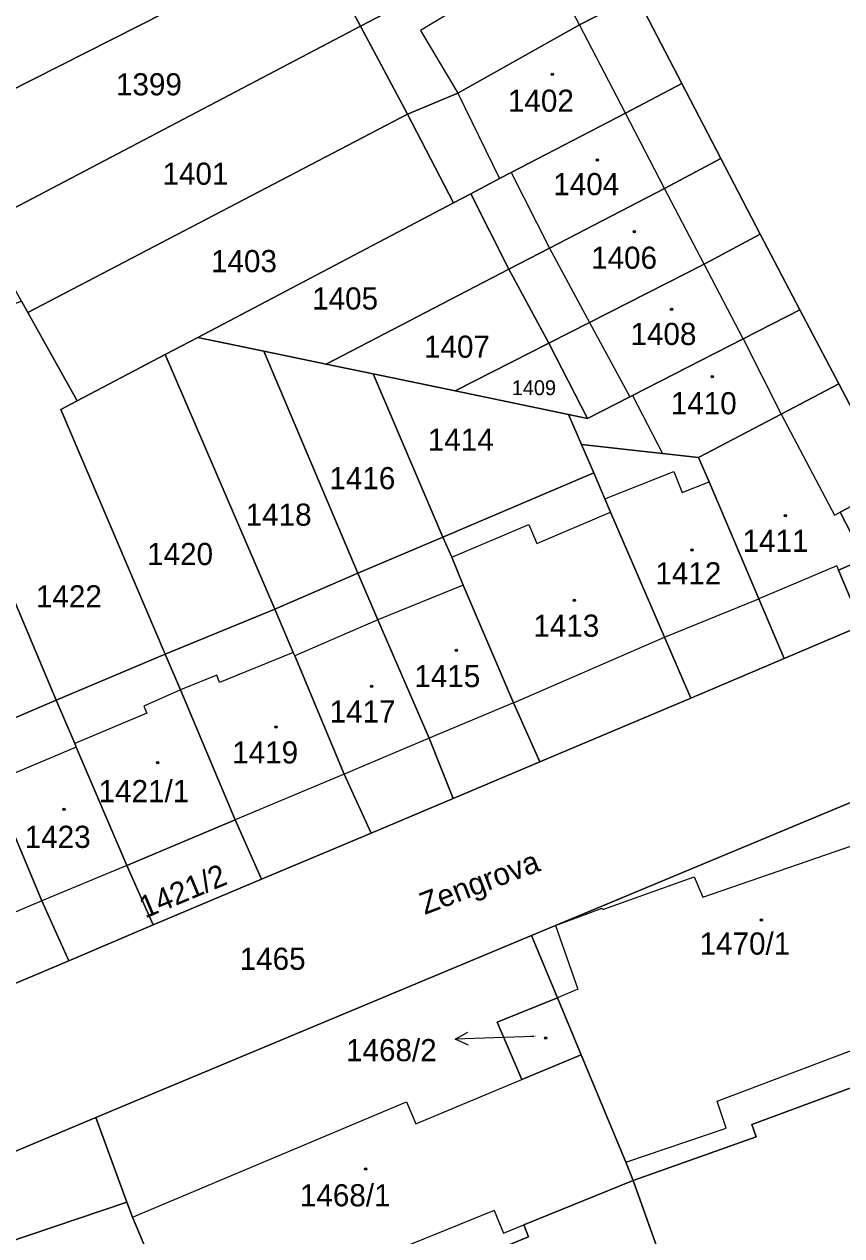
# Model space of a CAD drawing. Extents: x -596233 to -595156, y -1161235 to -1159375.
# Drawn here: x -595969.1 to -595906.4, y -1160782.1 to -1160689.1 of the extents above; entities that cross this region are included whole.
import ezdxf

# ---------------------------------------------------------------- set-up
doc = ezdxf.new("R2010")
doc.units = 0
for name, color, linetype in [('KN_CAR_KR', 7, 'Continuous'), ('KN_KULTURY', 7, 'Continuous'), ('KN_PARC_CIS_POM', 7, 'Continuous'), ('KN_PARC_CIS_POZ', 7, 'Continuous'), ('KN_PARC_CIS_STAV', 7, 'Continuous'), ('KN_PARC_PLOCHA', 7, 'Continuous'), ('KN_ULICE', 7, 'Continuous'), ('PARC_C_SIPKA', 7, 'Continuous'), ('parcely_l', 7, 'Continuous')]:
    doc.layers.add(name, color=color, linetype=linetype)

msp = doc.modelspace()

# ---------------------------------------------------------------- linework, layer by layer
at = {"layer": 'KN_CAR_KR'}
for points in [[(-595926.5, -1160689.12), (-595930.06, -1160682.29)], [(-595935.99, -1160687.94), (-595938.69, -1160689.55)], [(-595922.96, -1160695.91), (-595926.5, -1160689.12)], [(-595938.69, -1160689.55), (-595935.82, -1160694.38)], [(-595935.82, -1160694.38), (-595932.62, -1160700.92)], [(-595919.96, -1160701.68), (-595922.96, -1160695.91)], [(-595931.73, -1160700.46), (-595928.79, -1160706.27)], [(-595916.92, -1160707.5), (-595919.96, -1160701.68)], [(-595928.79, -1160706.27), (-595925.73, -1160711.98)], [(-595913.93, -1160713.23), (-595916.92, -1160707.5)], [(-595925.73, -1160711.98), (-595922.63, -1160717.67)], [(-595913.93, -1160713.23), (-595911.03, -1160719.01)], [(-595922.43, -1160717.57), (-595920.13, -1160722.02)], [(-595911.03, -1160719.01), (-595906.93, -1160726.75)], [(-595924.54, -1160725.5), (-595919.25, -1160723.41)], [(-595919.25, -1160723.41), (-595918.61, -1160725.01)], [(-595918.61, -1160725.01), (-595916.55, -1160724.2)], [(-595929.76, -1160728.93), (-595924.1, -1160726.52)], [(-595906.93, -1160726.75), (-595906.49, -1160726.52)], [(-595936.27, -1160729.98), (-595930.38, -1160727.47)], [(-595930.38, -1160727.47), (-595929.76, -1160728.93)], [(-595906.76, -1160730.64), (-595912.73, -1160733.17)], [(-595906.76, -1160730.64), (-595906.62, -1160730.98)], [(-595935.4, -1160732.13), (-595941.97, -1160734.8)], [(-595919.97, -1160736.13), (-595912.73, -1160733.17)], [(-595941.97, -1160734.8), (-595948.32, -1160737.57)], [(-595931.55, -1160741.16), (-595919.97, -1160736.13)], [(-595948.44, -1160737.29), (-595954.1, -1160739.6)], [(-595954.32, -1160739.05), (-595957.09, -1160740.18)], [(-595954.1, -1160739.6), (-595954.32, -1160739.05)], [(-595957.09, -1160740.18), (-595959.9, -1160741.42)], [(-595959.9, -1160741.42), (-595959.67, -1160741.96)], [(-595931.55, -1160741.16), (-595938.03, -1160743.88)], [(-595959.67, -1160741.96), (-595965.21, -1160744.29)], [(-595938.03, -1160743.88), (-595944.55, -1160746.63)], [(-595965.09, -1160744.57), (-595971.55, -1160747.28)], [(-595944.55, -1160746.63), (-595952.9, -1160750.14)], [(-595917.03, -1160756.07), (-595904.66, -1160751.81)], [(-595961.22, -1160753.64), (-595967.72, -1160756.37)], [(-595924.71, -1160757.02), (-595917.68, -1160754.51)], [(-595917.68, -1160754.51), (-595917.03, -1160756.07)], [(-595967.72, -1160756.37), (-595974.12, -1160759.07)], [(-595928.33, -1160758.26), (-595924.75, -1160756.92)], [(-595924.75, -1160756.92), (-595924.71, -1160757.02)], [(-595928.33, -1160758.26), (-595926.61, -1160763.14)], [(-595926.61, -1160763.14), (-595928.18, -1160763.8)], [(-595915.94, -1160771.73), (-595902.53, -1160766.67)], [(-595939.04, -1160773.48), (-595930.91, -1160770.07)], [(-595960.79, -1160780.65), (-595939.75, -1160771.79)], [(-595939.75, -1160771.79), (-595939.04, -1160773.48)], [(-595915.23, -1160773.82), (-595915.94, -1160771.73)], [(-595922.94, -1160776.43), (-595915.23, -1160773.82)], [(-595933.04, -1160780.12), (-595956.91, -1160789.82)], [(-595933.04, -1160780.12), (-595932.33, -1160781.87)], [(-595932.33, -1160781.87), (-595930.77, -1160781.24)]]:
    msp.add_lwpolyline(points, dxfattribs=at)
at = {"layer": 'KN_KULTURY'}
for centre, radius in [((-595928.58, -1160692.92), 0.09), ((-595928.58, -1160692.92), 0.0398), ((-595925.13, -1160699.5), 0.09), ((-595925.13, -1160699.5), 0.0398), ((-595922.28, -1160704.99), 0.09), ((-595922.28, -1160704.99), 0.0398), ((-595919.43, -1160710.96), 0.09), ((-595919.43, -1160710.96), 0.0398), ((-595916.31, -1160716.14), 0.09), ((-595916.31, -1160716.14), 0.0398), ((-595910.69, -1160726.79), 0.09), ((-595910.69, -1160726.79), 0.0398), ((-595917.87, -1160729.44), 0.09), ((-595917.87, -1160729.44), 0.0398), ((-595926.89, -1160733.3), 0.09), ((-595926.89, -1160733.3), 0.0398), ((-595935.93, -1160737.13), 0.09), ((-595935.93, -1160737.13), 0.0398), ((-595942.44, -1160739.91), 0.09), ((-595942.44, -1160739.91), 0.0398), ((-595949.76, -1160743.03), 0.09), ((-595949.76, -1160743.03), 0.0398), ((-595958.84, -1160745.75), 0.09), ((-595958.84, -1160745.75), 0.0398), ((-595966.03, -1160749.34), 0.09), ((-595966.03, -1160749.34), 0.0398), ((-595912.53, -1160757.84), 0.09), ((-595912.53, -1160757.84), 0.0398), ((-595929.09, -1160766.88), 0.09), ((-595929.09, -1160766.88), 0.0398), ((-595942.89, -1160776.94), 0.09), ((-595942.89, -1160776.94), 0.0398)]:
    msp.add_circle(centre, radius, dxfattribs=at)
at = {"layer": 'KN_PARC_PLOCHA'}
for points in [[(-595948.11, -1160683), (-595976.52, -1160697.42), (-595978.29, -1160694.27), (-595982.34, -1160687.03), (-595953.49, -1160672.31)], [(-595925.71, -1160680.03), (-595930.06, -1160682.29), (-595937.14, -1160686.01), (-595943.3, -1160689.24), (-595946.95, -1160682.4), (-595944.71, -1160681.25), (-595943.24, -1160680.49), (-595933.59, -1160675.52), (-595929.22, -1160673.3)], [(-595922.15, -1160686.88), (-595926.5, -1160689.12), (-595935.82, -1160694.38), (-595939.69, -1160695.99), (-595943.3, -1160689.24), (-595937.14, -1160686.01), (-595930.06, -1160682.29), (-595925.71, -1160680.03)], [(-595943.3, -1160689.24), (-595972.52, -1160704.58), (-595973.87, -1160702.17), (-595976.52, -1160697.42), (-595948.11, -1160683), (-595946.95, -1160682.4)], [(-595918.63, -1160693.63), (-595922.96, -1160695.91), (-595931.73, -1160700.46), (-595932.62, -1160700.92), (-595934.83, -1160702.09), (-595936.15, -1160702.78), (-595939.69, -1160695.99), (-595935.82, -1160694.38), (-595926.5, -1160689.12), (-595922.15, -1160686.88)], [(-595939.69, -1160695.99), (-595968.8, -1160711.21), (-595969.29, -1160710.34), (-595972.52, -1160704.58), (-595943.3, -1160689.24)], [(-595915.64, -1160699.39), (-595919.96, -1160701.68), (-595928.79, -1160706.27), (-595931.9, -1160707.88), (-595934.83, -1160702.09), (-595932.62, -1160700.92), (-595931.73, -1160700.46), (-595922.96, -1160695.91), (-595918.63, -1160693.63)], [(-595936.15, -1160702.78), (-595955.77, -1160713.12), (-595958.27, -1160714.44), (-595965.01, -1160717.99), (-595968.8, -1160711.21), (-595939.69, -1160695.99)], [(-595912.62, -1160705.19), (-595916.92, -1160707.5), (-595925.73, -1160711.98), (-595928.85, -1160713.57), (-595931.9, -1160707.88), (-595928.79, -1160706.27), (-595919.96, -1160701.68), (-595915.64, -1160699.39)], [(-595931.9, -1160707.88), (-595945.91, -1160715.17), (-595950.69, -1160714.17), (-595955.77, -1160713.12), (-595936.15, -1160702.78), (-595934.83, -1160702.09)], [(-595909.59, -1160710.99), (-595913.93, -1160713.23), (-595922.43, -1160717.57), (-595922.63, -1160717.67), (-595925.87, -1160719.33), (-595928.85, -1160713.57), (-595925.73, -1160711.98), (-595916.92, -1160707.5), (-595912.62, -1160705.19)], [(-595928.85, -1160713.57), (-595936.02, -1160717.22), (-595942.32, -1160715.91), (-595945.91, -1160715.17), (-595931.9, -1160707.88)], [(-595968.8, -1160711.21), (-595965.01, -1160717.99), (-595966.28, -1160718.66), (-595958.27, -1160737.42), (-595966.63, -1160740.96), (-595974.25, -1160722.87), (-595973.96, -1160722.77), (-595977.9, -1160713.44), (-595969.29, -1160710.34)], [(-595906.6, -1160716.68), (-595911.03, -1160719.01), (-595917.35, -1160722.33), (-595920.13, -1160722.02), (-595926.33, -1160721.33), (-595927.32, -1160719.03), (-595925.87, -1160719.33), (-595922.63, -1160717.67), (-595922.43, -1160717.57), (-595913.93, -1160713.23), (-595909.59, -1160710.99)], [(-595950.69, -1160714.17), (-595943.49, -1160731.21), (-595949.87, -1160733.97), (-595958.27, -1160714.44), (-595955.77, -1160713.12)], [(-595925.87, -1160719.33), (-595927.32, -1160719.03), (-595936.02, -1160717.22), (-595928.85, -1160713.57)], [(-595949.87, -1160733.97), (-595958.27, -1160737.42), (-595966.28, -1160718.66), (-595965.01, -1160717.99), (-595958.27, -1160714.44)], [(-595945.91, -1160715.17), (-595942.32, -1160715.91), (-595936.97, -1160728.44), (-595943.49, -1160731.21), (-595950.69, -1160714.17)], [(-595936.02, -1160717.22), (-595927.32, -1160719.03), (-595926.33, -1160721.33), (-595925.39, -1160723.52), (-595936.97, -1160728.44), (-595942.32, -1160715.91)], [(-595902.52, -1160724.43), (-595906.49, -1160726.52), (-595904.64, -1160730.11), (-595906.62, -1160730.98), (-595904.82, -1160735.24), (-595910.79, -1160737.77), (-595912.73, -1160733.17), (-595916.55, -1160724.2), (-595917.35, -1160722.33), (-595911.03, -1160719.01), (-595906.6, -1160716.68)], [(-595917.35, -1160722.33), (-595916.55, -1160724.2), (-595912.73, -1160733.17), (-595910.79, -1160737.77), (-595917.96, -1160740.8), (-595919.97, -1160736.13), (-595924.1, -1160726.52), (-595924.54, -1160725.5), (-595925.39, -1160723.52), (-595926.33, -1160721.33), (-595920.13, -1160722.02)], [(-595966.63, -1160740.96), (-595973.06, -1160743.7), (-595980.85, -1160725.21), (-595974.25, -1160722.87)], [(-595917.96, -1160740.8), (-595929.52, -1160745.69), (-595931.55, -1160741.16), (-595935.4, -1160732.13), (-595936.27, -1160729.98), (-595936.97, -1160728.44), (-595925.39, -1160723.52), (-595924.54, -1160725.5), (-595924.1, -1160726.52), (-595919.97, -1160736.13)], [(-595898.29, -1160732.48), (-595904.82, -1160735.24), (-595906.62, -1160730.98), (-595904.64, -1160730.11), (-595906.49, -1160726.52), (-595902.52, -1160724.43)], [(-595929.52, -1160745.69), (-595936.19, -1160748.5), (-595938.03, -1160743.88), (-595941.97, -1160734.8), (-595943.49, -1160731.21), (-595936.97, -1160728.44), (-595936.27, -1160729.98), (-595935.4, -1160732.13), (-595931.55, -1160741.16)], [(-595936.19, -1160748.5), (-595942.47, -1160751.16), (-595944.55, -1160746.63), (-595948.32, -1160737.57), (-595948.44, -1160737.29), (-595949.87, -1160733.97), (-595943.49, -1160731.21), (-595941.97, -1160734.8), (-595938.03, -1160743.88)], [(-595894.08, -1160743.94), (-595902.13, -1160747.3), (-595905.89, -1160748.88), (-595928.33, -1160758.26), (-595930.16, -1160759.02), (-595963.6, -1160772.99), (-595987.78, -1160783.14), (-595999.19, -1160787.88), (-596003.17, -1160776.63), (-595987.14, -1160769.98), (-595980.69, -1160767.3), (-595972.05, -1160763.65), (-595965.67, -1160760.96), (-595959.18, -1160758.21), (-595950.88, -1160754.71), (-595942.47, -1160751.16), (-595936.19, -1160748.5), (-595929.52, -1160745.69), (-595917.96, -1160740.8), (-595910.79, -1160737.77), (-595904.82, -1160735.24), (-595898.29, -1160732.48)], [(-595942.47, -1160751.16), (-595950.88, -1160754.71), (-595952.9, -1160750.14), (-595957.09, -1160740.18), (-595958.27, -1160737.42), (-595949.87, -1160733.97), (-595948.44, -1160737.29), (-595948.32, -1160737.57), (-595944.55, -1160746.63)], [(-595952.9, -1160750.14), (-595961.22, -1160753.64), (-595965.09, -1160744.57), (-595965.21, -1160744.29), (-595966.63, -1160740.96), (-595958.27, -1160737.42), (-595957.09, -1160740.18)], [(-595961.22, -1160753.64), (-595959.18, -1160758.21), (-595965.67, -1160760.96), (-595967.72, -1160756.37), (-595971.55, -1160747.28), (-595973.06, -1160743.7), (-595966.63, -1160740.96), (-595965.21, -1160744.29), (-595965.09, -1160744.57)], [(-595965.67, -1160760.96), (-595972.05, -1160763.65), (-595974.12, -1160759.07), (-595978.01, -1160749.85), (-595978.13, -1160749.57), (-595979.52, -1160746.29), (-595973.06, -1160743.7), (-595971.55, -1160747.28), (-595967.72, -1160756.37)], [(-595895.16, -1160767.01), (-595901.67, -1160769.22), (-595913.26, -1160773.54), (-595912.93, -1160774.48), (-595922.36, -1160777.82), (-595922.94, -1160776.43), (-595926.37, -1160768.17), (-595928.18, -1160763.8), (-595930.16, -1160759.02), (-595928.33, -1160758.26), (-595905.89, -1160748.88), (-595902.13, -1160747.3), (-595902.05, -1160747.49), (-595901.07, -1160750.14), (-595900.44, -1160750.24), (-595899.9, -1160750.84), (-595895.48, -1160763.25), (-595895.54, -1160764.04), (-595896.01, -1160764.61)], [(-595950.88, -1160754.71), (-595959.18, -1160758.21), (-595961.22, -1160753.64), (-595952.9, -1160750.14)], [(-595928.18, -1160763.8), (-595932.8, -1160765.68), (-595930.91, -1160770.07), (-595926.37, -1160768.17), (-595922.94, -1160776.43), (-595922.36, -1160777.82), (-595930.77, -1160781.24), (-595930.39, -1160782.15), (-595931.96, -1160782.79), (-595944.25, -1160788.04), (-595943.1, -1160790.87), (-595950.36, -1160793.88), (-595955.81, -1160792.41), (-595955.9, -1160792.2), (-595956.5, -1160790.8), (-595956.91, -1160789.82), (-595958.79, -1160785.37), (-595959.09, -1160784.67), (-595960.79, -1160780.65), (-595961.21, -1160779.5), (-595963.6, -1160772.99), (-595930.16, -1160759.02)], [(-595926.37, -1160768.17), (-595930.91, -1160770.07), (-595932.8, -1160765.68), (-595928.18, -1160763.8)], [(-595878.69, -1160787.34), (-595888.12, -1160790.71), (-595892.86, -1160792.4), (-595910.85, -1160798.74), (-595914.46, -1160800.01), (-595922.36, -1160777.82), (-595912.93, -1160774.48), (-595913.26, -1160773.54), (-595901.67, -1160769.22), (-595895.16, -1160767.01), (-595886.89, -1160764.21), (-595886.56, -1160765.15)], [(-595961.21, -1160779.5), (-595985.53, -1160787.7), (-595987.44, -1160783.84), (-595987.78, -1160783.14), (-595963.6, -1160772.99)], [(-595914.46, -1160800.01), (-595933.44, -1160806.72), (-595932.81, -1160808.67), (-595948.13, -1160814.03), (-595953.85, -1160797.94), (-595955.81, -1160792.41), (-595950.36, -1160793.88), (-595943.1, -1160790.87), (-595944.25, -1160788.04), (-595931.96, -1160782.79), (-595930.39, -1160782.15), (-595930.77, -1160781.24), (-595922.36, -1160777.82)], [(-595959.09, -1160784.67), (-595967.22, -1160788.1), (-595977.12, -1160790.95), (-595978.04, -1160788.34), (-595982.05, -1160789.76), (-595982.89, -1160788.06), (-595984.87, -1160789.03), (-595985.53, -1160787.7), (-595961.21, -1160779.5), (-595960.79, -1160780.65)]]:
    msp.add_lwpolyline(points, close=True, dxfattribs=at)
msp.add_lwpolyline([(-595906.25, -1160685.05), (-595903.39, -1160690.49), (-595900.49, -1160696.02), (-595894.87, -1160706.72), (-595891.62, -1160712.9), (-595886.91, -1160721.89), (-595884.36, -1160726.74), (-595898.29, -1160732.48), (-595902.52, -1160724.43), (-595906.6, -1160716.68), (-595909.59, -1160710.99), (-595912.62, -1160705.19), (-595915.64, -1160699.39), (-595918.63, -1160693.63), (-595922.15, -1160686.88)], dxfattribs=at)
at = {"layer": 'PARC_C_SIPKA'}
for points in [[(-595935.0133, -1160767.4425), (-595936.0285, -1160766.9742), (-595935.0447, -1160766.443)], [(-595929.98, -1160766.78), (-595933.03, -1160766.88), (-595936.0285, -1160766.9742)]]:
    msp.add_lwpolyline(points, dxfattribs=at)
at = {"layer": 'parcely_l'}
for points in [[(-595925.71, -1160680.03), (-595930.06, -1160682.29), (-595937.14, -1160686.01), (-595943.3, -1160689.24)], [(-595943.3, -1160689.24), (-595946.95, -1160682.4)], [(-595976.52, -1160697.42), (-595948.11, -1160683)], [(-595939.69, -1160695.99), (-595935.82, -1160694.38), (-595926.5, -1160689.12), (-595922.15, -1160686.88)], [(-595918.63, -1160693.63), (-595922.15, -1160686.88)], [(-595943.3, -1160689.24), (-595972.52, -1160704.58)], [(-595939.69, -1160695.99), (-595943.3, -1160689.24)], [(-595934.83, -1160702.09), (-595932.62, -1160700.92), (-595931.73, -1160700.46), (-595922.96, -1160695.91), (-595918.63, -1160693.63)], [(-595915.64, -1160699.39), (-595918.63, -1160693.63)], [(-595968.8, -1160711.21), (-595939.69, -1160695.99)], [(-595936.15, -1160702.78), (-595939.69, -1160695.99)], [(-595915.64, -1160699.39), (-595919.96, -1160701.68), (-595928.79, -1160706.27), (-595931.9, -1160707.88)], [(-595912.62, -1160705.19), (-595915.64, -1160699.39)], [(-595934.83, -1160702.09), (-595936.15, -1160702.78)], [(-595931.9, -1160707.88), (-595934.83, -1160702.09)], [(-595955.77, -1160713.12), (-595936.15, -1160702.78)], [(-595928.85, -1160713.57), (-595925.73, -1160711.98), (-595916.92, -1160707.5), (-595912.62, -1160705.19)], [(-595909.59, -1160710.99), (-595912.62, -1160705.19)], [(-595945.91, -1160715.17), (-595931.9, -1160707.88)], [(-595931.9, -1160707.88), (-595928.85, -1160713.57)], [(-595969.29, -1160710.34), (-595968.8, -1160711.21)], [(-595968.8, -1160711.21), (-595965.01, -1160717.99)], [(-595909.59, -1160710.99), (-595913.93, -1160713.23), (-595922.43, -1160717.57), (-595922.63, -1160717.67), (-595925.87, -1160719.33)], [(-595906.6, -1160716.68), (-595909.59, -1160710.99)], [(-595958.27, -1160714.44), (-595955.77, -1160713.12)], [(-595955.77, -1160713.12), (-595950.69, -1160714.17)], [(-595928.85, -1160713.57), (-595936.02, -1160717.22)], [(-595928.85, -1160713.57), (-595925.87, -1160719.33)], [(-595965.01, -1160717.99), (-595958.27, -1160714.44)], [(-595949.87, -1160733.97), (-595958.27, -1160714.44)], [(-595943.49, -1160731.21), (-595950.69, -1160714.17)], [(-595950.69, -1160714.17), (-595945.91, -1160715.17)], [(-595945.91, -1160715.17), (-595942.32, -1160715.91)], [(-595942.32, -1160715.91), (-595936.97, -1160728.44)], [(-595936.02, -1160717.22), (-595942.32, -1160715.91)], [(-595927.32, -1160719.03), (-595936.02, -1160717.22)], [(-595917.35, -1160722.33), (-595911.03, -1160719.01), (-595906.6, -1160716.68)], [(-595902.52, -1160724.43), (-595906.6, -1160716.68)], [(-595965.01, -1160717.99), (-595966.28, -1160718.66), (-595958.27, -1160737.42)], [(-595925.87, -1160719.33), (-595927.32, -1160719.03)], [(-595926.33, -1160721.33), (-595927.32, -1160719.03)], [(-595925.39, -1160723.52), (-595926.33, -1160721.33)], [(-595926.33, -1160721.33), (-595920.13, -1160722.02), (-595917.35, -1160722.33)], [(-595966.63, -1160740.96), (-595974.25, -1160722.87)], [(-595917.35, -1160722.33), (-595916.55, -1160724.2), (-595912.73, -1160733.17), (-595910.79, -1160737.77)], [(-595925.39, -1160723.52), (-595936.97, -1160728.44)], [(-595917.96, -1160740.8), (-595919.97, -1160736.13), (-595924.1, -1160726.52), (-595924.54, -1160725.5), (-595925.39, -1160723.52)], [(-595902.52, -1160724.43), (-595906.49, -1160726.52), (-595904.64, -1160730.11), (-595906.62, -1160730.98), (-595904.82, -1160735.24)], [(-595936.97, -1160728.44), (-595943.49, -1160731.21)], [(-595936.97, -1160728.44), (-595936.27, -1160729.98), (-595935.4, -1160732.13), (-595931.55, -1160741.16), (-595929.52, -1160745.69)], [(-595949.87, -1160733.97), (-595943.49, -1160731.21)], [(-595943.49, -1160731.21), (-595941.97, -1160734.8), (-595938.03, -1160743.88), (-595936.19, -1160748.5)], [(-595958.27, -1160737.42), (-595949.87, -1160733.97)], [(-595942.47, -1160751.16), (-595944.55, -1160746.63), (-595948.32, -1160737.57), (-595948.44, -1160737.29), (-595949.87, -1160733.97)], [(-595904.82, -1160735.24), (-595910.79, -1160737.77)], [(-595958.27, -1160737.42), (-595966.63, -1160740.96)], [(-595952.9, -1160750.14), (-595957.09, -1160740.18), (-595958.27, -1160737.42)], [(-595910.79, -1160737.77), (-595917.96, -1160740.8)], [(-595973.06, -1160743.7), (-595966.63, -1160740.96)], [(-595966.63, -1160740.96), (-595965.21, -1160744.29), (-595965.09, -1160744.57), (-595961.22, -1160753.64)], [(-595929.52, -1160745.69), (-595917.96, -1160740.8)], [(-595965.67, -1160760.96), (-595967.72, -1160756.37), (-595971.55, -1160747.28), (-595973.06, -1160743.7)], [(-595929.52, -1160745.69), (-595936.19, -1160748.5)], [(-595930.16, -1160759.02), (-595928.33, -1160758.26), (-595905.89, -1160748.88), (-595902.13, -1160747.3)], [(-595936.19, -1160748.5), (-595942.47, -1160751.16)], [(-595961.22, -1160753.64), (-595952.9, -1160750.14)], [(-595950.88, -1160754.71), (-595952.9, -1160750.14)], [(-595942.47, -1160751.16), (-595950.88, -1160754.71)], [(-595961.22, -1160753.64), (-595959.18, -1160758.21)], [(-595950.88, -1160754.71), (-595959.18, -1160758.21)], [(-595959.18, -1160758.21), (-595965.67, -1160760.96)], [(-595963.6, -1160772.99), (-595930.16, -1160759.02)], [(-595928.18, -1160763.8), (-595930.16, -1160759.02)], [(-595965.67, -1160760.96), (-595972.05, -1160763.65)], [(-595926.37, -1160768.17), (-595930.91, -1160770.07), (-595932.8, -1160765.68), (-595928.18, -1160763.8)], [(-595928.18, -1160763.8), (-595926.37, -1160768.17)], [(-595895.16, -1160767.01), (-595901.67, -1160769.22), (-595913.26, -1160773.54), (-595912.93, -1160774.48), (-595922.36, -1160777.82)], [(-595922.36, -1160777.82), (-595922.94, -1160776.43), (-595926.37, -1160768.17)], [(-595987.78, -1160783.14), (-595963.6, -1160772.99)], [(-595963.6, -1160772.99), (-595961.21, -1160779.5)], [(-595955.81, -1160792.41), (-595950.36, -1160793.88), (-595943.1, -1160790.87), (-595944.25, -1160788.04), (-595931.96, -1160782.79), (-595930.39, -1160782.15), (-595930.77, -1160781.24), (-595922.36, -1160777.82)], [(-595922.36, -1160777.82), (-595914.46, -1160800.01)], [(-595961.21, -1160779.5), (-595985.53, -1160787.7)], [(-595961.21, -1160779.5), (-595960.79, -1160780.65), (-595959.09, -1160784.67)]]:
    msp.add_lwpolyline(points, dxfattribs=at)

# ---------------------------------------------------------------- texts
at = {"layer": 'KN_PARC_CIS_POM'}
msp.add_text('1468/2', height=0.1, dxfattribs=at).set_placement((-595930.2633, -1160766.78))
at = {"layer": 'KN_PARC_CIS_POZ'}
for s, height, p in [('1399', 1.7, (-595962.0466, -1160694.54)), ('1401', 1.7, (-595958.4766, -1160701.4)), ('1403', 1.7, (-595954.7566, -1160708.11)), ('1405', 1.7, (-595946.9966, -1160710.98)), ('1407', 1.7, (-595938.4166, -1160714.68)), ('1409', 1.14, (-595931.68, -1160717.55)), ('1414', 1.7, (-595938.1266, -1160721.82)), ('1416', 1.7, (-595945.6766, -1160724.77)), ('1418', 1.7, (-595952.0966, -1160727.57)), ('1420', 1.7, (-595959.6566, -1160730.59)), ('1422', 1.7, (-595968.1866, -1160733.84)), ('1465', 1.7, (-595952.5566, -1160761.66))]:
    msp.add_text(s, height=height, dxfattribs=at).set_placement(p)
msp.add_text('1421/2', height=1.7, rotation=22.703519, dxfattribs=at).set_placement((-595959.8034, -1160757.729))
at = {"layer": 'KN_PARC_CIS_STAV'}
for s, p in [('1402', (-595931.9766, -1160695.8)), ('1404', (-595928.4966, -1160702.2)), ('1406', (-595925.5966, -1160707.85)), ('1408', (-595922.5766, -1160713.7)), ('1410', (-595919.4866, -1160719.02)), ('1411', (-595913.9766, -1160729.58)), ('1412', (-595920.6666, -1160732.07)), ('1413', (-595930.0266, -1160736.09)), ('1415', (-595939.1566, -1160739.96)), ('1417', (-595945.6566, -1160742.68)), ('1419', (-595953.1266, -1160745.82)), ('1421/1', (-595963.3766, -1160748.79)), ('1423', (-595969.0466, -1160752.3)), ('1470/1', (-595917.2766, -1160760.49)), ('1468/2', (-595944.3966, -1160768.67)), ('1468/1', (-595947.9366, -1160779.81))]:
    msp.add_text(s, height=1.7, dxfattribs=at).set_placement(p)
at = {"layer": 'KN_ULICE'}
msp.add_text('Zengrova', height=1.7, rotation=20.919548, dxfattribs=at).set_placement((-595938.357, -1160757.4468))

doc.saveas('drawing.dxf')
